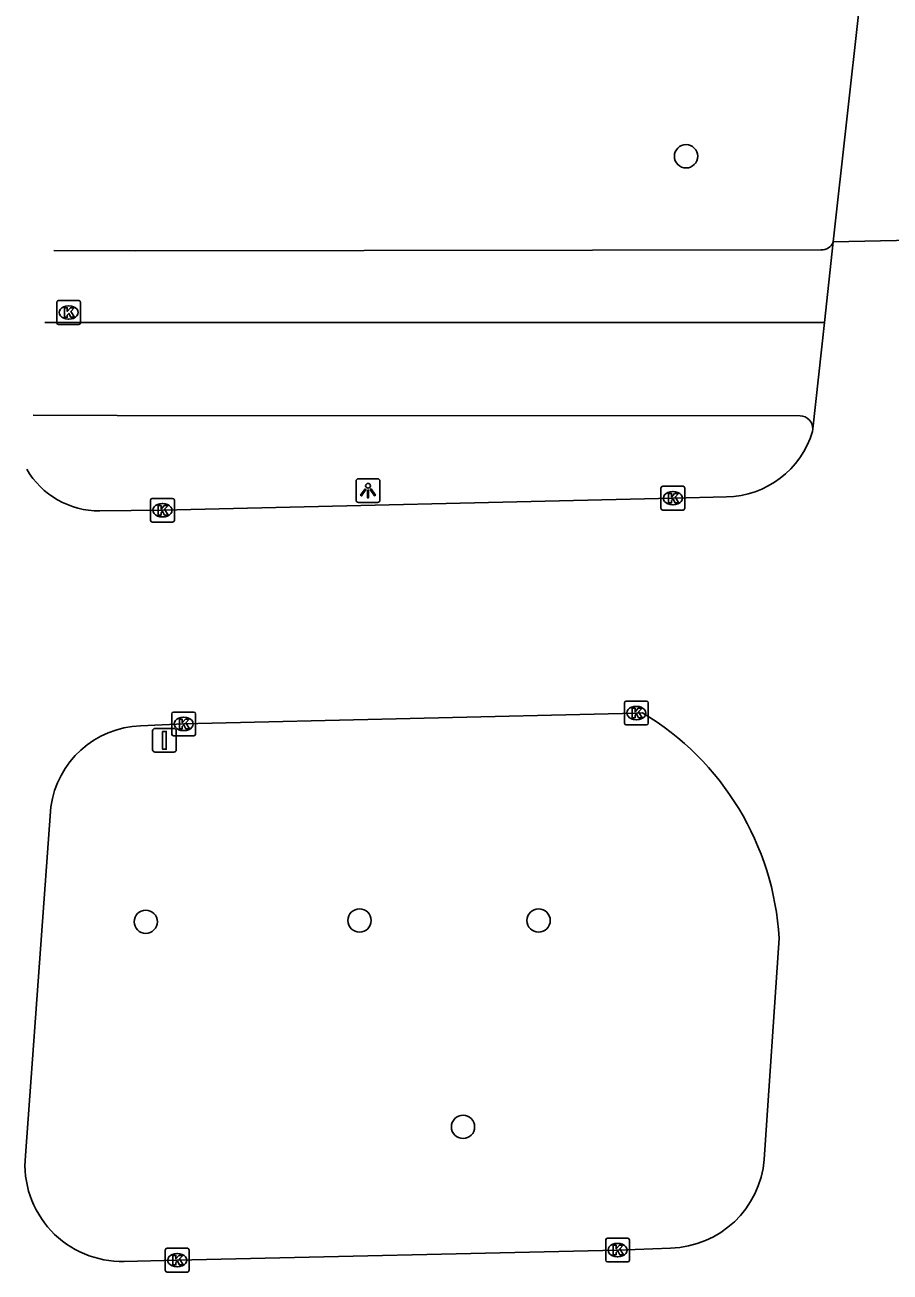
# Model space of a CAD drawing. Extents: x 161477 to 163040, y 383680 to 384868.
# Drawn here: x 161478.8 to 161515.2, y 384125.2 to 384177.6 of the extents above; entities that cross this region are included whole.
import ezdxf

# ---------------------------------------------------------------- set-up
doc = ezdxf.new("R2010")
doc.units = 0
for name, color, linetype in [('IMGEO_Boom', 7, 'Continuous'), ('IMGEO_Fietspad_open', 7, 'Continuous'), ('IMGEO_Kolk', 7, 'Continuous'), ('IMGEO_Lichtpunt', 7, 'Continuous'), ('IMGEO_Rijbaan_lokaal_gesloten', 7, 'Continuous'), ('IMGEO_Verkeersbordpaal', 7, 'Continuous'), ('IMGEO_Voetpad_open', 7, 'Continuous')]:
    doc.layers.add(name, color=color, linetype=linetype)

msp = doc.modelspace()

# ---------------------------------------------------------------- linework, layer by layer
at = {"layer": 'IMGEO_Boom'}
for centre in [(161506.608, 384172.061), (161483.912, 384139.888), (161492.892, 384139.941), (161500.414, 384139.94), (161497.239, 384131.266)]:
    msp.add_circle(centre, 0.489, dxfattribs=at)
at = {"layer": 'IMGEO_Fietspad_open'}
for points in [[(161512.421, 384165.07), (161479.67, 384165.072)], [(161511.396, 384161.157), (161482.71, 384161.162), (161479.189, 384161.182)]]:
    msp.add_lwpolyline(points, dxfattribs=at)
msp.add_arc((161511.384, 384160.607), 0.55, 359.1798, 88.7294, dxfattribs=at)
at = {"layer": 'IMGEO_Kolk'}
for p, q in [((161480.173, 384165.067), (161480.173, 384165.919)), ((161480.248, 384165.993), (161481.1, 384165.993)), ((161480.661, 384165.773), (161480.686, 384165.773)), ((161481.174, 384165.919), (161481.174, 384165.067)), ((161480.684, 384165.213), (161480.659, 384165.213)), ((161481.1, 384164.993), (161480.248, 384164.993)), ((161505.555, 384157.265), (161505.555, 384158.117)), ((161505.63, 384158.191), (161506.482, 384158.191)), ((161506.043, 384157.971), (161506.068, 384157.971)), ((161506.556, 384158.117), (161506.556, 384157.265)), ((161484.112, 384156.756), (161484.112, 384157.608)), ((161484.187, 384157.682), (161485.039, 384157.682)), ((161484.6, 384157.462), (161484.625, 384157.462)), ((161485.113, 384157.608), (161485.113, 384156.756)), ((161506.066, 384157.411), (161506.041, 384157.411)), ((161484.623, 384156.902), (161484.598, 384156.902)), ((161506.482, 384157.191), (161505.63, 384157.191)), ((161485.039, 384156.682), (161484.187, 384156.682)), ((161504.021, 384148.235), (161504.021, 384149.087)), ((161504.096, 384149.161), (161504.948, 384149.161)), ((161504.509, 384148.941), (161504.534, 384148.941)), ((161505.022, 384149.087), (161505.022, 384148.235)), ((161485.004, 384147.776), (161485.004, 384148.628)), ((161485.079, 384148.702), (161485.931, 384148.702)), ((161485.492, 384148.482), (161485.517, 384148.482)), ((161486.005, 384148.628), (161486.005, 384147.776)), ((161485.515, 384147.922), (161485.49, 384147.922)), ((161504.948, 384148.161), (161504.096, 384148.161)), ((161504.532, 384148.381), (161504.507, 384148.381)), ((161485.931, 384147.702), (161485.079, 384147.702)), ((161503.232, 384125.663), (161503.232, 384126.515)), ((161503.307, 384126.589), (161504.159, 384126.589)), ((161504.233, 384126.515), (161504.233, 384125.663)), ((161484.733, 384125.239), (161484.733, 384126.091)), ((161484.808, 384126.165), (161485.66, 384126.165)), ((161485.221, 384125.945), (161485.246, 384125.945)), ((161485.734, 384126.091), (161485.734, 384125.239)), ((161503.72, 384126.369), (161503.745, 384126.369)), ((161485.244, 384125.385), (161485.219, 384125.385)), ((161504.159, 384125.589), (161503.307, 384125.589)), ((161503.743, 384125.809), (161503.718, 384125.809)), ((161485.66, 384125.165), (161484.808, 384125.165))]:
    msp.add_line(p, q, dxfattribs=at)
for points in [[(161480.173, 384165.067), (161480.173, 384165.919)], [(161480.248, 384165.993), (161481.1, 384165.993)], [(161481.174, 384165.919), (161481.174, 384165.067)], [(161480.494, 384165.693), (161480.617, 384165.693), (161480.617, 384165.542), (161480.747, 384165.693), (161480.911, 384165.693), (161480.765, 384165.542), (161480.918, 384165.293), (161480.766, 384165.293), (161480.681, 384165.457), (161480.617, 384165.39), (161480.617, 384165.293), (161480.494, 384165.293), (161480.494, 384165.693)], [(161481.1, 384164.993), (161480.248, 384164.993)], [(161505.555, 384157.265), (161505.555, 384158.117)], [(161505.63, 384158.191), (161506.482, 384158.191)], [(161505.876, 384157.891), (161505.999, 384157.891), (161505.999, 384157.74), (161506.129, 384157.891), (161506.293, 384157.891), (161506.147, 384157.74), (161506.3, 384157.491), (161506.148, 384157.491), (161506.063, 384157.655), (161505.999, 384157.588), (161505.999, 384157.491), (161505.876, 384157.491), (161505.876, 384157.891)], [(161506.556, 384158.117), (161506.556, 384157.265)], [(161484.112, 384156.756), (161484.112, 384157.608)], [(161484.187, 384157.682), (161485.039, 384157.682)], [(161484.433, 384157.382), (161484.556, 384157.382), (161484.556, 384157.231), (161484.686, 384157.382), (161484.85, 384157.382), (161484.704, 384157.231), (161484.857, 384156.982), (161484.705, 384156.982), (161484.62, 384157.146), (161484.556, 384157.079), (161484.556, 384156.982), (161484.433, 384156.982), (161484.433, 384157.382)], [(161485.113, 384157.608), (161485.113, 384156.756)], [(161506.482, 384157.191), (161505.63, 384157.191)], [(161485.039, 384156.682), (161484.187, 384156.682)], [(161504.021, 384148.235), (161504.021, 384149.087)], [(161504.096, 384149.161), (161504.948, 384149.161)], [(161505.022, 384149.087), (161505.022, 384148.235)], [(161485.004, 384147.776), (161485.004, 384148.628)], [(161485.079, 384148.702), (161485.931, 384148.702)], [(161485.325, 384148.402), (161485.448, 384148.402), (161485.448, 384148.251), (161485.578, 384148.402), (161485.742, 384148.402), (161485.596, 384148.251), (161485.749, 384148.002), (161485.597, 384148.002), (161485.512, 384148.166), (161485.448, 384148.099), (161485.448, 384148.002), (161485.325, 384148.002), (161485.325, 384148.402)], [(161486.005, 384148.628), (161486.005, 384147.776)], [(161504.342, 384148.861), (161504.465, 384148.861), (161504.465, 384148.71), (161504.595, 384148.861), (161504.759, 384148.861), (161504.613, 384148.71), (161504.766, 384148.461), (161504.614, 384148.461), (161504.529, 384148.625), (161504.465, 384148.558), (161504.465, 384148.461), (161504.342, 384148.461), (161504.342, 384148.861)], [(161504.948, 384148.161), (161504.096, 384148.161)], [(161485.931, 384147.702), (161485.079, 384147.702)], [(161503.232, 384125.663), (161503.232, 384126.515)], [(161503.307, 384126.589), (161504.159, 384126.589)], [(161504.233, 384126.515), (161504.233, 384125.663)], [(161484.733, 384125.239), (161484.733, 384126.091)], [(161484.808, 384126.165), (161485.66, 384126.165)], [(161485.054, 384125.865), (161485.177, 384125.865), (161485.177, 384125.714), (161485.307, 384125.865), (161485.471, 384125.865), (161485.325, 384125.714), (161485.478, 384125.465), (161485.326, 384125.465), (161485.241, 384125.629), (161485.177, 384125.562), (161485.177, 384125.465), (161485.054, 384125.465), (161485.054, 384125.865)], [(161485.734, 384126.091), (161485.734, 384125.239)], [(161503.553, 384126.289), (161503.676, 384126.289), (161503.676, 384126.138), (161503.806, 384126.289), (161503.97, 384126.289), (161503.824, 384126.138), (161503.977, 384125.889), (161503.825, 384125.889), (161503.74, 384126.053), (161503.676, 384125.986), (161503.676, 384125.889), (161503.553, 384125.889), (161503.553, 384126.289)], [(161504.159, 384125.589), (161503.307, 384125.589)], [(161485.66, 384125.165), (161484.808, 384125.165)]]:
    msp.add_lwpolyline(points, dxfattribs=at)
for centre, start, end in [((161480.25, 384165.917), 91.552, 178.448), ((161480.25, 384165.917), 91.552, 178.448), ((161481.098, 384165.917), 1.552, 88.448), ((161481.098, 384165.917), 1.552, 88.448), ((161480.25, 384165.069), 181.552, 268.448), ((161480.25, 384165.069), 181.552, 268.448), ((161481.098, 384165.069), 271.552, 358.448), ((161481.098, 384165.069), 271.552, 358.448), ((161505.632, 384158.115), 91.552, 178.448), ((161505.632, 384158.115), 91.552, 178.448), ((161506.48, 384158.115), 1.552, 88.448), ((161506.48, 384158.115), 1.552, 88.448), ((161484.189, 384157.606), 91.552, 178.448), ((161484.189, 384157.606), 91.552, 178.448), ((161485.037, 384157.606), 1.552, 88.448), ((161485.037, 384157.606), 1.552, 88.448), ((161505.632, 384157.267), 181.552, 268.448), ((161505.632, 384157.267), 181.552, 268.448), ((161506.48, 384157.267), 271.552, 358.448), ((161506.48, 384157.267), 271.552, 358.448), ((161484.189, 384156.758), 181.552, 268.448), ((161484.189, 384156.758), 181.552, 268.448), ((161485.037, 384156.758), 271.552, 358.448), ((161485.037, 384156.758), 271.552, 358.448), ((161504.098, 384149.085), 91.552, 178.448), ((161504.098, 384149.085), 91.552, 178.448), ((161504.946, 384149.085), 1.552, 88.448), ((161504.946, 384149.085), 1.552, 88.448), ((161485.081, 384148.626), 91.552, 178.448), ((161485.081, 384148.626), 91.552, 178.448), ((161485.929, 384148.626), 1.552, 88.448), ((161485.929, 384148.626), 1.552, 88.448), ((161504.098, 384148.237), 181.552, 268.448), ((161504.098, 384148.237), 181.552, 268.448), ((161504.946, 384148.237), 271.552, 358.448), ((161504.946, 384148.237), 271.552, 358.448), ((161485.081, 384147.778), 181.552, 268.448), ((161485.081, 384147.778), 181.552, 268.448), ((161485.929, 384147.778), 271.552, 358.448), ((161485.929, 384147.778), 271.552, 358.448), ((161503.309, 384126.513), 91.552, 178.448), ((161503.309, 384126.513), 91.552, 178.448), ((161504.157, 384126.513), 1.552, 88.448), ((161504.157, 384126.513), 1.552, 88.448), ((161484.81, 384126.089), 91.552, 178.448), ((161484.81, 384126.089), 91.552, 178.448), ((161485.658, 384126.089), 1.552, 88.448), ((161485.658, 384126.089), 1.552, 88.448), ((161503.309, 384125.665), 181.552, 268.448), ((161503.309, 384125.665), 181.552, 268.448), ((161504.157, 384125.665), 271.552, 358.448), ((161504.157, 384125.665), 271.552, 358.448), ((161484.81, 384125.241), 181.552, 268.448), ((161484.81, 384125.241), 181.552, 268.448), ((161485.658, 384125.241), 271.552, 358.448), ((161485.658, 384125.241), 271.552, 358.448)]:
    msp.add_arc(centre, 0.0765, start, end, dxfattribs=at)
for centre, major_axis, ratio, start_param, end_param in [((161480.66, 384165.493), (-0.387, 0.002), 0.722429, 4.712389, 7.853982), ((161480.685, 384165.493), (-0.39, 0.002), 0.717154, 1.570796, 4.712389), ((161506.042, 384157.691), (-0.387, 0.002), 0.722429, 4.712389, 7.853982), ((161506.067, 384157.691), (-0.39, 0.002), 0.717154, 1.570796, 4.712389), ((161484.599, 384157.182), (-0.387, 0.002), 0.722429, 4.712389, 7.853982), ((161484.624, 384157.182), (-0.39, 0.002), 0.717154, 1.570796, 4.712389), ((161504.508, 384148.661), (-0.387, 0.002), 0.722429, 4.712389, 7.853982), ((161504.533, 384148.661), (-0.39, 0.002), 0.717154, 1.570796, 4.712389), ((161485.491, 384148.202), (-0.387, 0.002), 0.722429, 4.712389, 7.853982), ((161485.516, 384148.202), (-0.39, 0.002), 0.717154, 1.570796, 4.712389), ((161485.22, 384125.665), (-0.387, 0.002), 0.722429, 4.712389, 7.853982), ((161485.245, 384125.665), (-0.39, 0.002), 0.717154, 1.570796, 4.712389), ((161503.719, 384126.089), (-0.387, 0.002), 0.722429, 4.712389, 7.853982), ((161503.744, 384126.089), (-0.39, 0.002), 0.717154, 1.570796, 4.712389)]:
    msp.add_ellipse(centre, major_axis=major_axis, ratio=ratio, start_param=start_param, end_param=end_param, dxfattribs=at)
at = {"layer": 'IMGEO_Lichtpunt'}
for p, q in [((161492.75, 384158.415), (161492.75, 384157.608)), ((161492.75, 384158.415), (161492.75, 384157.608)), ((161493.652, 384158.51), (161492.844, 384158.51)), ((161493.652, 384158.51), (161492.844, 384158.51)), ((161493.746, 384157.608), (161493.746, 384158.415)), ((161493.746, 384157.608), (161493.746, 384158.415)), ((161492.844, 384157.514), (161493.652, 384157.514)), ((161492.844, 384157.514), (161493.652, 384157.514))]:
    msp.add_line(p, q, dxfattribs=at)
for points in [[(161493.124, 384158.079), (161493.163, 384158.051), (161492.975, 384157.789), (161492.937, 384157.816), (161493.124, 384158.079)], [(161493.226, 384158.031), (161493.273, 384158.031), (161493.273, 384157.709), (161493.226, 384157.709), (161493.226, 384158.031)], [(161493.336, 384158.051), (161493.374, 384158.078), (161493.561, 384157.816), (161493.522, 384157.788), (161493.336, 384158.051)]]:
    msp.add_lwpolyline(points, dxfattribs=at)
msp.add_circle((161493.249, 384158.213), 0.0994, dxfattribs=at)
for centre, start, end in [((161492.844, 384158.415), 90, 180), ((161492.844, 384158.415), 90, 180), ((161493.652, 384158.415), 0, 90), ((161493.652, 384158.415), 0, 90), ((161492.844, 384157.608), 180, 270), ((161492.844, 384157.608), 180, 270), ((161493.652, 384157.608), 270, 0), ((161493.652, 384157.608), 270, 360)]:
    msp.add_arc(centre, 0.0946, start, end, dxfattribs=at)
at = {"layer": 'IMGEO_Rijbaan_lokaal_gesloten'}
for points in [[(161512.791, 384168.464), (161514.46, 384183.443)], [(161512.421, 384165.07), (161512.791, 384168.464)], [(161516.107, 384168.532), (161512.791, 384168.464)], [(161511.934, 384160.599), (161512.421, 384165.07)], [(161511.923, 384160.495), (161511.934, 384160.599)], [(161481.979, 384157.156), (161484.613, 384157.182), (161506.056, 384157.691), (161508.306, 384157.741)], [(161483.692, 384148.121), (161485.505, 384148.202), (161504.522, 384148.661), (161504.78, 384148.667)], [(161478.855, 384130.061), (161479.926, 384144.718)], [(161510.517, 384139.198), (161509.891, 384129.898)], [(161505.961, 384126.168), (161503.733, 384126.089), (161485.234, 384125.665), (161483.008, 384125.613)]]:
    msp.add_lwpolyline(points, dxfattribs=at)
for centre, radius, start, end in [((161508.22, 384161.606), 3.866, 271.2742, 343.2974), ((161481.958, 384160.679), 3.523, 210.07, 270.3452), ((161498.7, 384138.511), 11.837, 3.3272, 59.0938), ((161483.829, 384144.184), 3.939, 91.9929, 172.2098), ((161482.906, 384129.681), 4.069, 174.6345, 271.4368), ((161505.843, 384130.228), 4.061, 271.6632, 355.3455)]:
    msp.add_arc(centre, radius, start, end, dxfattribs=at)
at = {"layer": 'IMGEO_Verkeersbordpaal'}
for p, q in [((161484.201, 384147.115), (161484.201, 384147.915)), ((161484.201, 384147.915), (161484.201, 384147.115)), ((161484.301, 384148.015), (161485.091, 384148.015)), ((161485.091, 384148.015), (161484.301, 384148.015)), ((161485.191, 384147.915), (161485.191, 384147.115)), ((161485.191, 384147.115), (161485.191, 384147.915)), ((161485.091, 384147.015), (161484.301, 384147.015)), ((161484.301, 384147.015), (161485.091, 384147.015))]:
    msp.add_line(p, q, dxfattribs=at)
msp.add_lwpolyline([(161484.621, 384147.89), (161484.771, 384147.89), (161484.771, 384147.14), (161484.621, 384147.14), (161484.621, 384147.89)], dxfattribs=at)
for centre, start, end in [((161484.301, 384147.915), 90, 180), ((161484.301, 384147.915), 90, 180), ((161485.091, 384147.915), 0, 90), ((161485.091, 384147.915), 360, 90), ((161484.301, 384147.115), 180, 270), ((161484.301, 384147.115), 180, 270), ((161485.091, 384147.115), 270, 0), ((161485.091, 384147.115), 270, 0)]:
    msp.add_arc(centre, 0.1, start, end, dxfattribs=at)
at = {"layer": 'IMGEO_Voetpad_open'}
msp.add_lwpolyline([(161480.044, 384168.096), (161483.499, 384168.088), (161512.274, 384168.123)], dxfattribs=at)
msp.add_arc((161512.305, 384168.638), 0.516, 266.5091, 340.3065, dxfattribs=at)

doc.saveas('drawing.dxf')
